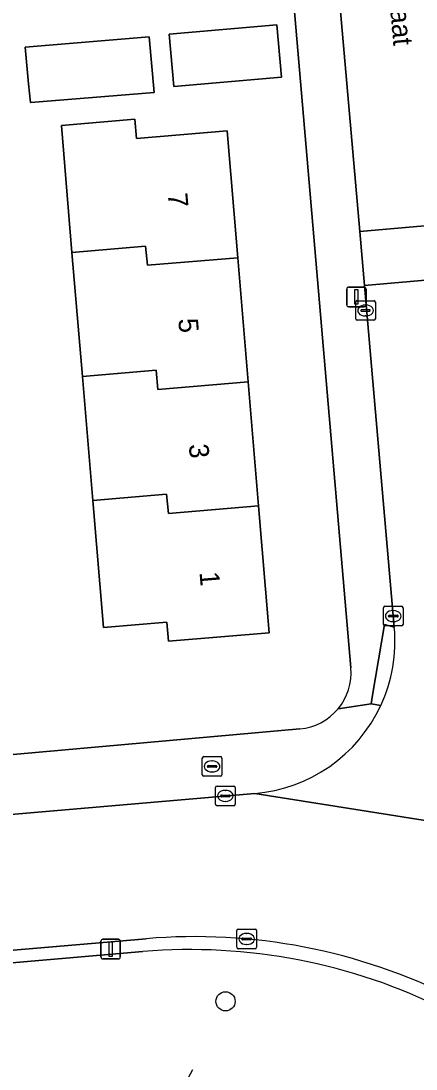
# Model space of a CAD drawing. Extents: x 162989 to 165008, y 383432 to 384338.
# Drawn here: x 164138.7 to 164158.8, y 383759.5 to 383812.9 of the extents above; entities that cross this region are included whole.
import ezdxf

# ---------------------------------------------------------------- set-up
doc = ezdxf.new("R2010")
doc.units = 0
for name, color, linetype in [('IMGEO_Boom', 7, 'Continuous'), ('IMGEO_Brandkraan', 7, 'Continuous'), ('IMGEO_Erf', 7, 'Continuous'), ('IMGEO_Groenvoorziening', 7, 'Continuous'), ('IMGEO_Kolk', 7, 'Continuous'), ('IMGEO_Lichtmast', 7, 'Continuous'), ('IMGEO_Openbare_ruimte_label', 7, 'Continuous'), ('IMGEO_Pand', 7, 'Continuous'), ('IMGEO_Pand_nummerreeks', 7, 'Continuous'), ('IMGEO_Rijbaan_lokaal_open', 7, 'Continuous'), ('IMGEO_Voetpad_open', 7, 'Continuous')]:
    doc.layers.add(name, color=color, linetype=linetype)

msp = doc.modelspace()

# ---------------------------------------------------------------- linework, layer by layer
at = {"layer": 'IMGEO_Boom'}
msp.add_circle((164149.122, 383762.965), 0.489, dxfattribs=at)
at = {"layer": 'IMGEO_Brandkraan'}
for p, q in [((164148.014, 383775.431), (164148.866, 383775.431)), ((164147.939, 383774.505), (164147.939, 383775.357)), ((164148.198, 383774.925), (164148.198, 383774.937)), ((164148.636, 383774.888), (164148.238, 383774.888)), ((164148.241, 383774.974), (164148.639, 383774.974)), ((164148.427, 383775.211), (164148.452, 383775.211)), ((164148.682, 383774.937), (164148.682, 383774.925)), ((164148.94, 383775.357), (164148.94, 383774.505)), ((164148.866, 383774.431), (164148.014, 383774.431)), ((164148.45, 383774.651), (164148.425, 383774.651))]:
    msp.add_line(p, q, dxfattribs=at)
for points in [[(164148.014, 383775.431), (164148.866, 383775.431)], [(164147.939, 383774.505), (164147.939, 383775.357)], [(164148.94, 383775.357), (164148.94, 383774.505)], [(164148.866, 383774.431), (164148.014, 383774.431)]]:
    msp.add_lwpolyline(points, dxfattribs=at)
for centre, radius, start, end in [((164148.016, 383775.355), 0.0765, 91.552, 178.448), ((164148.016, 383775.355), 0.0765, 91.552, 178.448), ((164148.864, 383775.355), 0.0765, 1.552, 88.448), ((164148.864, 383775.355), 0.0765, 1.552, 88.448), ((164148.238, 383774.934), 0.0403, 85.8775, 175.7526), ((164148.235, 383774.924), 0.0366, 178.938, 274.7102), ((164148.639, 383774.931), 0.043, 264.8664, 352.4533), ((164148.643, 383774.936), 0.0386, 1.7309, 96.639), ((164148.016, 383774.507), 0.0765, 181.552, 268.448), ((164148.016, 383774.507), 0.0765, 181.552, 268.448), ((164148.864, 383774.507), 0.0765, 271.552, 358.448), ((164148.864, 383774.507), 0.0765, 271.552, 358.448)]:
    msp.add_arc(centre, radius, start, end, dxfattribs=at)
for centre, major_axis, ratio, start_param, end_param in [((164148.426, 383774.931), (-0.387, 0.002), 0.722429, 4.712389, 7.853982), ((164148.451, 383774.931), (-0.39, 0.002), 0.717154, 1.570796, 4.712389)]:
    msp.add_ellipse(centre, major_axis=major_axis, ratio=ratio, start_param=start_param, end_param=end_param, dxfattribs=at)
at = {"layer": 'IMGEO_Erf'}
for points in [[(164155.51, 383779.949), (164151.788, 383823.289), (164150.783, 383823.202), (164151.068, 383819.906), (164144.612, 383819.347), (164138.302, 383818.801), (164131.993, 383818.256), (164125.683, 383817.71), (164119.374, 383817.164), (164113.064, 383816.618), (164106.755, 383816.072), (164100.802, 383815.557)], [(164086.93, 383771.177), (164121.61, 383774.053), (164152.912, 383776.838)]]:
    msp.add_lwpolyline(points, dxfattribs=at)
for points in [[(164146.254, 383812.232), (164151.74, 383812.707), (164151.971, 383810.042), (164146.484, 383809.568)], [(164139.209, 383808.744), (164139.196, 383808.743), (164139.089, 383809.698), (164138.928, 383811.568), (164145.24, 383812.09), (164145.484, 383809.265)], [(164141.305, 383801.111), (164140.763, 383807.576), (164144.511, 383807.891), (164144.593, 383806.921), (164149.201, 383807.308), (164149.743, 383800.844), (164150.273, 383794.525), (164150.803, 383788.208), (164151.346, 383781.738), (164146.22, 383781.308), (164146.138, 383782.286), (164142.907, 383782.015), (164142.365, 383788.481), (164141.835, 383794.797)]]:
    msp.add_lwpolyline(points, close=True, dxfattribs=at)
for centre, radius, start, end in [((164152.63, 383779.712), 2.89, 320.164, 4.7034), ((164152.63, 383779.717), 2.893, 275.5898, 320.0906)]:
    msp.add_arc(centre, radius, start, end, dxfattribs=at)
at = {"layer": 'IMGEO_Groenvoorziening'}
msp.add_lwpolyline([(164144.916, 383765.499), (164133.333, 383764.5), (164096.403, 383761.317), (164094.919, 383761.189), (164080.016, 383759.904), (164147.725, 383723.47), (164150.071, 383727.942), (164134.867, 383736.085), (164147.454, 383759.501)], dxfattribs=at)
msp.add_arc((164147.357, 383736.699), 28.903, 63.3383, 94.8437, dxfattribs=at)
at = {"layer": 'IMGEO_Kolk'}
for p, q in [((164155.751, 383797.728), (164155.751, 383798.58)), ((164155.826, 383798.654), (164156.678, 383798.654)), ((164156.239, 383798.434), (164156.264, 383798.434)), ((164156.752, 383798.58), (164156.752, 383797.728)), ((164156.01, 383798.148), (164156.01, 383798.16)), ((164156.448, 383798.111), (164156.05, 383798.111)), ((164156.053, 383798.197), (164156.451, 383798.197)), ((164156.262, 383797.874), (164156.237, 383797.874)), ((164156.494, 383798.16), (164156.494, 383798.148)), ((164156.678, 383797.654), (164155.826, 383797.654)), ((164157.161, 383782.163), (164157.161, 383783.015)), ((164157.236, 383783.089), (164158.088, 383783.089)), ((164158.162, 383783.015), (164158.162, 383782.163)), ((164157.42, 383782.583), (164157.42, 383782.595)), ((164157.858, 383782.546), (164157.46, 383782.546)), ((164157.463, 383782.632), (164157.861, 383782.632)), ((164157.649, 383782.869), (164157.674, 383782.869)), ((164157.904, 383782.595), (164157.904, 383782.583)), ((164158.088, 383782.089), (164157.236, 383782.089)), ((164157.672, 383782.309), (164157.647, 383782.309)), ((164148.614, 383773.005), (164148.614, 383773.857)), ((164148.689, 383773.931), (164149.541, 383773.931)), ((164149.615, 383773.857), (164149.615, 383773.005)), ((164148.873, 383773.425), (164148.873, 383773.437)), ((164149.311, 383773.388), (164148.913, 383773.388)), ((164148.916, 383773.474), (164149.314, 383773.474)), ((164149.102, 383773.711), (164149.127, 383773.711)), ((164149.357, 383773.437), (164149.357, 383773.425)), ((164149.541, 383772.931), (164148.689, 383772.931)), ((164149.125, 383773.151), (164149.1, 383773.151)), ((164149.698, 383765.718), (164149.698, 383766.57)), ((164149.773, 383766.644), (164150.625, 383766.644)), ((164150.186, 383766.424), (164150.211, 383766.424)), ((164150.699, 383766.57), (164150.699, 383765.718)), ((164149.957, 383766.138), (164149.957, 383766.15)), ((164150.395, 383766.101), (164149.997, 383766.101)), ((164150, 383766.187), (164150.398, 383766.187)), ((164150.209, 383765.864), (164150.184, 383765.864)), ((164150.441, 383766.15), (164150.441, 383766.138)), ((164150.625, 383765.644), (164149.773, 383765.644))]:
    msp.add_line(p, q, dxfattribs=at)
for points in [[(164155.751, 383797.728), (164155.751, 383798.58)], [(164155.826, 383798.654), (164156.678, 383798.654)], [(164156.752, 383798.58), (164156.752, 383797.728)], [(164156.678, 383797.654), (164155.826, 383797.654)], [(164157.161, 383782.163), (164157.161, 383783.015)], [(164157.236, 383783.089), (164158.088, 383783.089)], [(164158.162, 383783.015), (164158.162, 383782.163)], [(164158.088, 383782.089), (164157.236, 383782.089)], [(164148.614, 383773.005), (164148.614, 383773.857)], [(164148.689, 383773.931), (164149.541, 383773.931)], [(164149.615, 383773.857), (164149.615, 383773.005)], [(164149.541, 383772.931), (164148.689, 383772.931)], [(164149.698, 383765.718), (164149.698, 383766.57)], [(164149.773, 383766.644), (164150.625, 383766.644)], [(164150.699, 383766.57), (164150.699, 383765.718)], [(164150.625, 383765.644), (164149.773, 383765.644)]]:
    msp.add_lwpolyline(points, dxfattribs=at)
for centre, radius, start, end in [((164155.828, 383798.578), 0.0765, 91.552, 178.448), ((164155.828, 383798.578), 0.0765, 91.552, 178.448), ((164156.676, 383798.578), 0.0765, 1.552, 88.448), ((164156.676, 383798.578), 0.0765, 1.552, 88.448), ((164156.05, 383798.157), 0.0403, 85.8775, 175.7526), ((164156.047, 383798.147), 0.0366, 178.938, 274.7102), ((164156.451, 383798.154), 0.043, 264.8664, 352.4533), ((164156.455, 383798.159), 0.0386, 1.7309, 96.639), ((164155.828, 383797.73), 0.0765, 181.552, 268.448), ((164155.828, 383797.73), 0.0765, 181.552, 268.448), ((164156.676, 383797.73), 0.0765, 271.552, 358.448), ((164156.676, 383797.73), 0.0765, 271.552, 358.448), ((164157.238, 383783.013), 0.0765, 91.552, 178.448), ((164157.238, 383783.013), 0.0765, 91.552, 178.448), ((164158.086, 383783.013), 0.0765, 1.552, 88.448), ((164158.086, 383783.013), 0.0765, 1.552, 88.448), ((164157.46, 383782.592), 0.0403, 85.8775, 175.7526), ((164157.457, 383782.582), 0.0366, 178.938, 274.7102), ((164157.861, 383782.589), 0.043, 264.8664, 352.4533), ((164157.865, 383782.594), 0.0386, 1.7309, 96.639), ((164157.238, 383782.165), 0.0765, 181.552, 268.448), ((164157.238, 383782.165), 0.0765, 181.552, 268.448), ((164158.086, 383782.165), 0.0765, 271.552, 358.448), ((164158.086, 383782.165), 0.0765, 271.552, 358.448), ((164148.691, 383773.855), 0.0765, 91.552, 178.448), ((164148.691, 383773.855), 0.0765, 91.552, 178.448), ((164149.539, 383773.855), 0.0765, 1.552, 88.448), ((164149.539, 383773.855), 0.0765, 1.552, 88.448), ((164148.913, 383773.434), 0.0403, 85.8775, 175.7526), ((164148.91, 383773.424), 0.0366, 178.938, 274.7102), ((164149.314, 383773.431), 0.043, 264.8664, 352.4533), ((164149.318, 383773.436), 0.0386, 1.7309, 96.639), ((164148.691, 383773.007), 0.0765, 181.552, 268.448), ((164148.691, 383773.007), 0.0765, 181.552, 268.448), ((164149.539, 383773.007), 0.0765, 271.552, 358.448), ((164149.539, 383773.007), 0.0765, 271.552, 358.448), ((164149.775, 383766.568), 0.0765, 91.552, 178.448), ((164149.775, 383766.568), 0.0765, 91.552, 178.448), ((164150.623, 383766.568), 0.0765, 1.552, 88.448), ((164150.623, 383766.568), 0.0765, 1.552, 88.448), ((164149.997, 383766.147), 0.0403, 85.8775, 175.7526), ((164149.994, 383766.137), 0.0366, 178.938, 274.7102), ((164150.398, 383766.144), 0.043, 264.8664, 352.4533), ((164150.402, 383766.149), 0.0386, 1.7309, 96.639), ((164149.775, 383765.72), 0.0765, 181.552, 268.448), ((164149.775, 383765.72), 0.0765, 181.552, 268.448), ((164150.623, 383765.72), 0.0765, 271.552, 358.448), ((164150.623, 383765.72), 0.0765, 271.552, 358.448)]:
    msp.add_arc(centre, radius, start, end, dxfattribs=at)
for centre, major_axis, ratio, start_param, end_param in [((164156.238, 383798.154), (-0.387, 0.002), 0.722429, 4.712389, 7.853982), ((164156.263, 383798.154), (-0.39, 0.002), 0.717154, 1.570796, 4.712389), ((164157.648, 383782.589), (-0.387, 0.002), 0.722429, 4.712389, 7.853982), ((164157.673, 383782.589), (-0.39, 0.002), 0.717154, 1.570796, 4.712389), ((164149.101, 383773.431), (-0.387, 0.002), 0.722429, 4.712389, 7.853982), ((164149.126, 383773.431), (-0.39, 0.002), 0.717154, 1.570796, 4.712389), ((164150.185, 383766.144), (-0.387, 0.002), 0.722429, 4.712389, 7.853982), ((164150.21, 383766.144), (-0.39, 0.002), 0.717154, 1.570796, 4.712389)]:
    msp.add_ellipse(centre, major_axis=major_axis, ratio=ratio, start_param=start_param, end_param=end_param, dxfattribs=at)
at = {"layer": 'IMGEO_Lichtmast'}
for p, q in [((164155.291, 383798.445), (164155.291, 383799.245)), ((164155.291, 383799.245), (164155.291, 383798.445)), ((164155.391, 383799.345), (164156.181, 383799.345)), ((164156.181, 383799.345), (164155.391, 383799.345)), ((164156.281, 383799.245), (164156.281, 383798.445)), ((164156.281, 383798.445), (164156.281, 383799.245)), ((164156.181, 383798.345), (164155.391, 383798.345)), ((164155.391, 383798.345), (164156.181, 383798.345)), ((164142.776, 383765.227), (164142.776, 383766.027)), ((164142.776, 383766.027), (164142.776, 383765.227)), ((164142.876, 383766.127), (164143.666, 383766.127)), ((164143.666, 383766.127), (164142.876, 383766.127)), ((164143.766, 383766.027), (164143.766, 383765.227)), ((164143.766, 383765.227), (164143.766, 383766.027)), ((164143.666, 383765.127), (164142.876, 383765.127)), ((164142.876, 383765.127), (164143.666, 383765.127))]:
    msp.add_line(p, q, dxfattribs=at)
for points in [[(164155.711, 383799.22), (164155.861, 383799.22), (164155.861, 383798.47), (164155.711, 383798.47), (164155.711, 383799.22)], [(164143.196, 383766.002), (164143.346, 383766.002), (164143.346, 383765.252), (164143.196, 383765.252), (164143.196, 383766.002)]]:
    msp.add_lwpolyline(points, dxfattribs=at)
for centre, start, end in [((164155.391, 383799.245), 90, 180), ((164155.391, 383799.245), 90, 180), ((164156.181, 383799.245), 0, 90), ((164156.181, 383799.245), 360, 90), ((164155.391, 383798.445), 180, 270), ((164155.391, 383798.445), 180, 270), ((164156.181, 383798.445), 270, 0), ((164156.181, 383798.445), 270, 0), ((164142.876, 383766.027), 90, 180), ((164142.876, 383766.027), 90, 180), ((164143.666, 383766.027), 0, 90), ((164143.666, 383766.027), 360, 90), ((164142.876, 383765.227), 180, 270), ((164142.876, 383765.227), 180, 270), ((164143.666, 383765.227), 270, 0), ((164143.666, 383765.227), 270, 0)]:
    msp.add_arc(centre, 0.1, start, end, dxfattribs=at)
at = {"layer": 'IMGEO_Pand'}
for points in [[(164146.484, 383809.568), (164151.971, 383810.042), (164151.74, 383812.707), (164146.254, 383812.232)], [(164139.089, 383809.698), (164139.196, 383808.743), (164139.209, 383808.744), (164145.484, 383809.265), (164145.24, 383812.09), (164138.928, 383811.568)], [(164149.743, 383800.844), (164149.201, 383807.308), (164144.593, 383806.921), (164144.511, 383807.891), (164140.763, 383807.576), (164141.305, 383801.111), (164145.054, 383801.426), (164145.143, 383800.454)], [(164149.743, 383800.844), (164145.143, 383800.454), (164145.054, 383801.426), (164141.305, 383801.111), (164141.835, 383794.797), (164145.585, 383795.112), (164145.678, 383794.136), (164150.273, 383794.525)], [(164142.365, 383788.481), (164146.116, 383788.797), (164146.213, 383787.819), (164150.803, 383788.208), (164150.273, 383794.525), (164145.678, 383794.136), (164145.585, 383795.112), (164141.835, 383794.797)], [(164142.365, 383788.481), (164142.907, 383782.015), (164146.138, 383782.286), (164146.22, 383781.308), (164151.346, 383781.738), (164150.803, 383788.208), (164146.213, 383787.819), (164146.116, 383788.797)]]:
    msp.add_lwpolyline(points, close=True, dxfattribs=at)
at = {"layer": 'IMGEO_Rijbaan_lokaal_open'}
for points in [[(164153.571, 383829.449), (164155.955, 383802.173), (164162.939, 383802.786), (164160.587, 383829.961)], [(164163.176, 383800.046), (164156.194, 383799.433), (164157.715, 383782.029)], [(164167.819, 383767.897), (164160.568, 383771.973), (164150.608, 383773.554), (164123.606, 383771.227), (164124.198, 383764.365), (164145.077, 383766.154)], [(164150.608, 383773.554), (164160.568, 383771.973), (164167.819, 383767.897)]]:
    msp.add_lwpolyline(points, dxfattribs=at)
msp.add_lwpolyline([(164156.194, 383799.433), (164163.176, 383800.046), (164162.939, 383802.786), (164155.955, 383802.173)], close=True, dxfattribs=at)
for centre, radius, start, end in [((164149.972, 383781.308), 7.777, 335.1597, 5.3197), ((164149.971, 383781.304), 7.776, 274.7001, 335.1917), ((164147.581, 383737.031), 29.23, 63.184, 94.9133)]:
    msp.add_arc(centre, radius, start, end, dxfattribs=at)
at = {"layer": 'IMGEO_Voetpad_open'}
for points in [[(164153.571, 383829.449), (164151.242, 383829.584), (164151.344, 383828.413), (164151.788, 383823.289), (164155.51, 383779.949)], [(164154.849, 383777.861), (164156.536, 383778.124), (164156.611, 383778.566), (164157.217, 383782.161), (164157.715, 383782.029), (164156.194, 383799.433), (164155.955, 383802.173), (164153.571, 383829.449)], [(164157.715, 383782.029), (164157.217, 383782.161), (164156.611, 383778.566), (164156.536, 383778.124), (164157.029, 383778.041)], [(164157.029, 383778.041), (164156.536, 383778.124), (164154.849, 383777.861)], [(164152.912, 383776.838), (164121.61, 383774.053), (164086.93, 383771.177), (164079.558, 383770.469), (164079.021, 383770.417)], [(164080.172, 383767.484), (164081.202, 383767.573), (164081.161, 383768.07), (164086.058, 383768.487), (164086.099, 383767.995), (164120.847, 383770.989), (164123.606, 383771.227), (164150.608, 383773.554)], [(164145.077, 383766.154), (164124.198, 383764.365), (164121.439, 383764.129), (164109.867, 383763.137), (164080.8, 383760.478)], [(164094.919, 383761.189), (164096.403, 383761.317), (164133.333, 383764.5), (164144.916, 383765.499)]]:
    msp.add_lwpolyline(points, dxfattribs=at)
for centre, radius, start, end in [((164149.972, 383781.308), 7.777, 335.1597, 5.3197), ((164152.63, 383779.712), 2.89, 320.164, 4.7034), ((164149.971, 383781.304), 7.776, 274.7001, 335.1917), ((164152.63, 383779.717), 2.893, 275.5898, 320.0906), ((164147.581, 383737.031), 29.23, 63.184, 94.9133), ((164147.357, 383736.699), 28.903, 63.3383, 94.8437)]:
    msp.add_arc(centre, radius, start, end, dxfattribs=at)

# ---------------------------------------------------------------- texts
at = {"layer": 'IMGEO_Openbare_ruimte_label'}
msp.add_text('Hattingastraat', height=1, rotation=275.0492, dxfattribs=at).set_placement((164156.942, 383819.911))
at = {"layer": 'IMGEO_Pand_nummerreeks'}
for s, p in [('7', (164146.178, 383804.112)), ('5', (164146.715, 383797.72)), ('3', (164147.251, 383791.327)), ('1', (164147.796, 383784.821))]:
    msp.add_text(s, height=1, rotation=274.7952, dxfattribs=at).set_placement(p)

doc.saveas('drawing.dxf')
